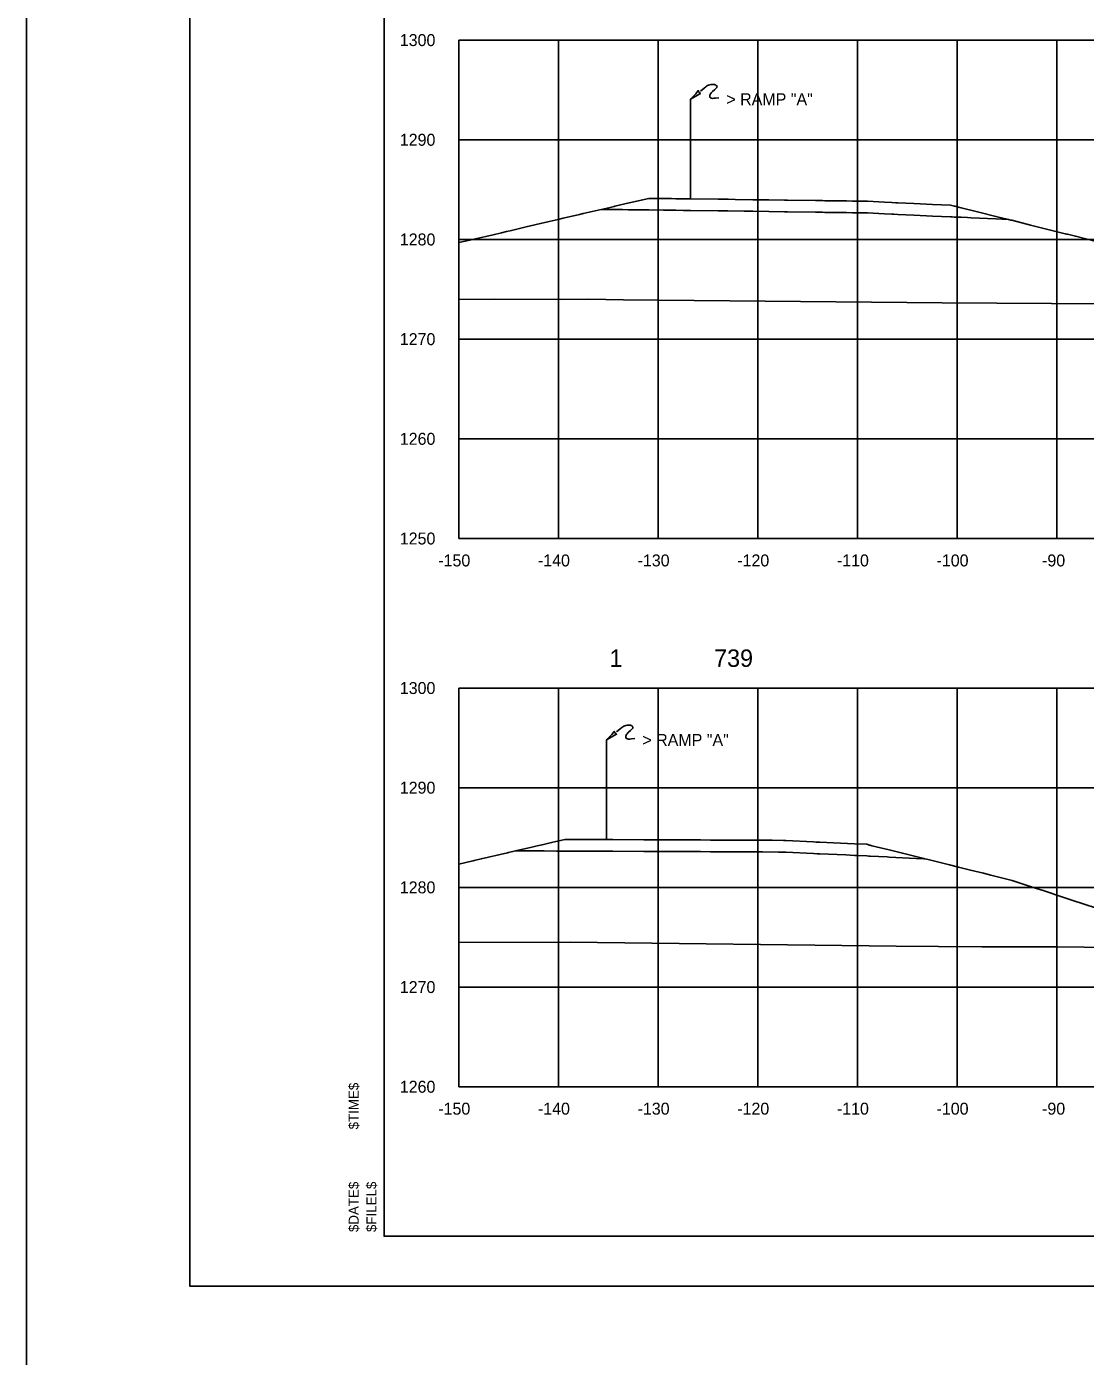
# Model space of a CAD drawing. Extents: x 2148105 to 2149976, y 144169 to 149705.
# Drawn here: x 2148219.9 to 2148326.2, y 146349.9 to 146483.3 of the extents above; entities that cross this region are included whole.
import ezdxf

# ---------------------------------------------------------------- set-up
doc = ezdxf.new("R2010")
doc.units = 0
for name, color, linetype in [('PH1a-PR-Drives', 7, 'Continuous'), ('PH1a-PR-ServRd', 7, 'Continuous'), ('PR-AttenuatorPad', 7, 'Continuous'), ('PR_Align_PC', 7, 'Continuous'), ('PR_Align_Ramp_E', 7, 'Continuous'), ('PR_Align_Ramp_J', 7, 'Continuous'), ('PR_Storm_Conc_Box_PH1B', 7, 'Continuous'), ('PR_Storm_Conc_Pipe', 7, 'Continuous'), ('PR_Storm_Conc_Pipe_PH1B', 7, 'Continuous'), ('PR_Storm_Inlet_CICI_PH1B', 7, 'Continuous'), ('PR_Storm_MH_PH1B', 7, 'Continuous'), ('PR_Storm_Standard_Median_Drain_PH1B', 7, 'Continuous'), ('PR_Storm_Txt_PH1B', 7, 'Continuous')]:
    doc.layers.add(name, color=color, linetype=linetype)

msp = doc.modelspace()

# ---------------------------------------------------------------- linework, layer by layer
at = {"layer": 'PH1a-PR-ServRd'}
msp.add_lwpolyline([(2148570.82, 146361.91), (2148255.82, 146361.91), (2148255.82, 146571.91), (2148570.82, 146571.91)], close=True, dxfattribs=at)
at = {"layer": 'PR-AttenuatorPad'}
for p, q in [((2148286.57, 146465.98), (2148286.57, 146475.98)), ((2148278.15, 146401.71), (2148278.15, 146411.71))]:
    msp.add_line(p, q, dxfattribs=at)
for points in [[(2148286.57, 146475.98), (2148287.09, 146476.53), (2148287.35, 146476.84), (2148287.43, 146476.67), (2148287.57, 146476.56), (2148286.57, 146475.98)], [(2148287.58, 146476.8), (2148287.94, 146477.09), (2148288.1, 146477.22), (2148288.19, 146477.29), (2148288.29, 146477.35), (2148288.39, 146477.39), (2148288.51, 146477.43), (2148288.64, 146477.46), (2148288.74, 146477.47), (2148288.82, 146477.47), (2148288.9, 146477.46), (2148288.97, 146477.45), (2148289.03, 146477.43), (2148289.08, 146477.41), (2148289.12, 146477.39), (2148289.16, 146477.36), (2148289.2, 146477.31), (2148289.23, 146477.26), (2148289.22, 146477.2), (2148289.21, 146477.16), (2148289.16, 146477.09), (2148288.97, 146476.93), (2148288.78, 146476.76), (2148288.71, 146476.69), (2148288.64, 146476.61), (2148288.58, 146476.52), (2148288.54, 146476.46), (2148288.5, 146476.37), (2148288.5, 146476.29), (2148288.52, 146476.21), (2148288.56, 146476.14), (2148288.61, 146476.1), (2148288.67, 146476.08), (2148288.78, 146476.06), (2148288.91, 146476.07), (2148289.07, 146476.09), (2148289.4, 146476.12)], [(2148278.15, 146411.71), (2148278.66, 146412.26), (2148278.92, 146412.56), (2148279.01, 146412.39), (2148279.15, 146412.28), (2148278.15, 146411.71)], [(2148279.16, 146412.52), (2148279.51, 146412.81), (2148279.67, 146412.94), (2148279.77, 146413.01), (2148279.87, 146413.07), (2148279.97, 146413.11), (2148280.08, 146413.15), (2148280.22, 146413.18), (2148280.31, 146413.19), (2148280.39, 146413.19), (2148280.48, 146413.18), (2148280.55, 146413.17), (2148280.6, 146413.16), (2148280.65, 146413.13), (2148280.7, 146413.11), (2148280.73, 146413.08), (2148280.77, 146413.03), (2148280.8, 146412.98), (2148280.8, 146412.92), (2148280.79, 146412.88), (2148280.73, 146412.81), (2148280.54, 146412.65), (2148280.36, 146412.48), (2148280.28, 146412.41), (2148280.22, 146412.33), (2148280.15, 146412.24), (2148280.12, 146412.18), (2148280.08, 146412.09), (2148280.07, 146412.01), (2148280.09, 146411.93), (2148280.14, 146411.86), (2148280.18, 146411.82), (2148280.24, 146411.8), (2148280.35, 146411.78), (2148280.49, 146411.79), (2148280.64, 146411.81), (2148280.98, 146411.84)]]:
    msp.add_lwpolyline(points, dxfattribs=at)
at = {"layer": 'PR_Align_Ramp_E'}
msp.add_lwpolyline([(2148219.95, 146585.16), (2148579.95, 146585.16), (2148579.95, 146345.16), (2148219.95, 146345.16)], close=True, dxfattribs=at)
at = {"layer": 'PR_Align_Ramp_J'}
msp.add_lwpolyline([(2148236.32, 146576.91), (2148576.32, 146576.91), (2148576.32, 146356.91), (2148236.32, 146356.91)], close=True, dxfattribs=at)
at = {"layer": 'PR_Storm_Conc_Box_PH1B'}
for p, q in [((2148263.32, 146481.91), (2148563.32, 146481.91)), ((2148263.32, 146431.91), (2148263.32, 146481.91)), ((2148273.32, 146431.91), (2148273.32, 146481.91)), ((2148283.32, 146431.91), (2148283.32, 146481.91)), ((2148293.32, 146431.91), (2148293.32, 146481.91)), ((2148303.32, 146431.91), (2148303.32, 146481.91)), ((2148313.32, 146431.91), (2148313.32, 146481.91)), ((2148323.32, 146431.91), (2148323.32, 146481.91)), ((2148263.32, 146471.91), (2148563.32, 146471.91)), ((2148263.32, 146461.91), (2148563.32, 146461.91)), ((2148263.32, 146451.91), (2148563.32, 146451.91)), ((2148263.32, 146441.91), (2148563.32, 146441.91)), ((2148263.32, 146431.91), (2148563.32, 146431.91)), ((2148263.32, 146416.91), (2148563.32, 146416.91)), ((2148263.32, 146376.91), (2148263.32, 146416.91)), ((2148273.32, 146376.91), (2148273.32, 146416.91)), ((2148283.32, 146376.91), (2148283.32, 146416.91)), ((2148293.32, 146376.91), (2148293.32, 146416.91)), ((2148303.32, 146376.91), (2148303.32, 146416.91)), ((2148313.32, 146376.91), (2148313.32, 146416.91)), ((2148323.32, 146376.91), (2148323.32, 146416.91)), ((2148263.32, 146406.91), (2148563.32, 146406.91)), ((2148263.32, 146396.91), (2148563.32, 146396.91)), ((2148263.32, 146386.91), (2148563.32, 146386.91)), ((2148263.32, 146376.91), (2148563.32, 146376.91))]:
    msp.add_line(p, q, dxfattribs=at)
at = {"layer": 'PR_Storm_Conc_Pipe'}
for points in [[(2148263.32, 146461.59), (2148264.43, 146461.85), (2148264.98, 146461.98), (2148266.76, 146462.39), (2148267.62, 146462.59), (2148268.11, 146462.71), (2148268.46, 146462.79), (2148270.09, 146463.17), (2148271.94, 146463.6), (2148272.38, 146463.7), (2148273.3, 146463.91), (2148273.8, 146464.03), (2148275.42, 146464.41), (2148275.81, 146464.5), (2148277.62, 146464.92), (2148278.18, 146464.92), (2148278.91, 146464.91), (2148278.94, 146464.91), (2148278.98, 146464.91), (2148279.73, 146464.9), (2148280.32, 146464.89), (2148281.1, 146464.88), (2148282.39, 146464.87), (2148282.39, 146464.87), (2148282.4, 146464.87), (2148283.86, 146464.85), (2148284.66, 146464.84), (2148285.09, 146464.84), (2148285.87, 146464.83), (2148286.57, 146464.82), (2148289.35, 146464.78), (2148290.11, 146464.77), (2148290.33, 146464.77), (2148291.97, 146464.75), (2148292.84, 146464.74), (2148294.42, 146464.72), (2148296.01, 146464.69), (2148296.13, 146464.69), (2148296.32, 146464.69), (2148299.11, 146464.65), (2148299.8, 146464.64), (2148300.06, 146464.63), (2148301.69, 146464.61), (2148301.74, 146464.61), (2148302.23, 146464.6), (2148302.83, 146464.59), (2148303.29, 146464.59), (2148304.32, 146464.57), (2148306.05, 146464.49), (2148306.77, 146464.46), (2148306.96, 146464.45), (2148307.37, 146464.43), (2148308.98, 146464.35), (2148310.25, 146464.29), (2148310.86, 146464.26), (2148312.67, 146464.18), (2148312.83, 146464.17), (2148313.05, 146464.16), (2148313.47, 146464.14), (2148313.73, 146464.13), (2148314.37, 146464.1), (2148314.75, 146464.08), (2148317.22, 146463.97), (2148318.48, 146463.91), (2148318.73, 146463.84), (2148318.8, 146463.83), (2148320.7, 146463.36), (2148322.57, 146462.89), (2148324.18, 146462.49), (2148324.33, 146462.45), (2148324.41, 146462.44), (2148325.19, 146462.24), (2148327.29, 146461.72)], [(2148263.32, 146399.24), (2148264.72, 146399.57), (2148264.75, 146399.57), (2148264.85, 146399.6), (2148265.57, 146399.76), (2148268.2, 146400.38), (2148268.3, 146400.4), (2148269, 146400.56), (2148269.85, 146400.56), (2148270.53, 146400.56), (2148270.92, 146400.56), (2148271.68, 146400.56), (2148271.8, 146400.56), (2148271.89, 146400.56), (2148273.12, 146400.55), (2148273.97, 146400.55), (2148274.62, 146400.55), (2148275.17, 146400.55), (2148275.76, 146400.55), (2148276.21, 146400.54), (2148276.92, 146400.54), (2148278.15, 146400.54), (2148278.65, 146400.54), (2148278.78, 146400.54), (2148281.88, 146400.52), (2148281.94, 146400.52), (2148282.13, 146400.52), (2148284.26, 146400.52), (2148285.62, 146400.51), (2148286.52, 146400.51), (2148287.56, 146400.5), (2148288.59, 146400.49), (2148289.1, 146400.49), (2148292.23, 146400.47), (2148292.58, 146400.47), (2148292.63, 146400.47), (2148293.24, 146400.47), (2148293.81, 146400.46), (2148295.41, 146400.45), (2148295.89, 146400.45), (2148296.02, 146400.45), (2148296.06, 146400.44), (2148296.15, 146400.44), (2148298.92, 146400.31), (2148299.29, 146400.29), (2148299.55, 146400.28), (2148302.16, 146400.16), (2148303.03, 146400.12), (2148303.22, 146400.11), (2148304.25, 146400.06), (2148304.45, 146400.05), (2148304.6, 146400.04), (2148305.43, 146400), (2148306.32, 146399.96), (2148306.51, 146399.95), (2148309.2, 146399.82), (2148309.99, 146399.79), (2148310.05, 146399.78), (2148310.28, 146399.73), (2148312.57, 146399.16), (2148313.48, 146398.93), (2148314.66, 146398.64), (2148315.96, 146398.32), (2148316.72, 146398.13), (2148316.96, 146398.07), (2148317.5, 146397.94), (2148318.86, 146397.6), (2148320.44, 146397.08), (2148320.47, 146397.07), (2148320.79, 146396.96), (2148320.87, 146396.94), (2148321.64, 146396.69), (2148321.95, 146396.58), (2148323.93, 146395.94), (2148324.83, 146395.64), (2148327.32, 146394.82)]]:
    msp.add_lwpolyline(points, dxfattribs=at)
at = {"layer": 'PR_Storm_Conc_Pipe_PH1B'}
msp.add_lwpolyline([(2148255.82, 146361.91), (2148570.82, 146361.91), (2148570.82, 146571.91), (2148255.82, 146571.91)], close=True, dxfattribs=at)
msp.add_lwpolyline([(2148255.82, 146361.91), (2148570.82, 146361.91), (2148570.82, 146571.91), (2148255.82, 146571.91)], close=True, dxfattribs=at)
at = {"layer": 'PR_Storm_Inlet_CICI_PH1B'}
for points in [[(2148263.32, 146455.9), (2148266.9, 146455.91), (2148273.61, 146455.9), (2148276.31, 146455.91), (2148279.86, 146455.86), (2148311.83, 146455.55), (2148344.69, 146455.36), (2148345.3, 146455.36), (2148348.9, 146455.31), (2148359, 146455.1), (2148359.71, 146455.08), (2148416.38, 146453.9), (2148417.91, 146453.87), (2148419.4, 146453.84), (2148458.87, 146453.53), (2148488.08, 146453.41), (2148489.16, 146453.4), (2148529.96, 146452.54), (2148538.81, 146452.28), (2148556.68, 146452), (2148559.49, 146451.92), (2148562.17, 146451.81), (2148563.32, 146451.75)], [(2148263.32, 146391.39), (2148274.54, 146391.4), (2148307.22, 146391.01), (2148311.45, 146390.97), (2148315.8, 146390.95), (2148323.31, 146390.96), (2148367.93, 146390.4), (2148368.27, 146390.39), (2148378.57, 146390.15), (2148387.5, 146389.96), (2148417.53, 146389.38), (2148446.75, 146388.84), (2148453.9, 146388.79), (2148459.19, 146388.77), (2148516.52, 146388.13), (2148524.82, 146387.95), (2148536.56, 146387.6), (2148563.32, 146387)]]:
    msp.add_lwpolyline(points, dxfattribs=at)
at = {"layer": 'PR_Storm_Standard_Median_Drain_PH1B'}
for p, q in [((2148263.32, 146431.91), (2148263.32, 146481.91)), ((2148263.32, 146431.91), (2148563.32, 146431.91)), ((2148263.32, 146376.91), (2148263.32, 146416.91)), ((2148263.32, 146376.91), (2148563.32, 146376.91))]:
    msp.add_line(p, q, dxfattribs=at)
at = {"layer": 'PR_Storm_Txt_PH1B'}
for points in [[(2148277.62, 146464.92), (2148278.36, 146465.09), (2148278.91, 146465.22), (2148278.92, 146465.23), (2148278.98, 146465.24), (2148280.4, 146465.57), (2148282.39, 146466.03), (2148282.39, 146466.03), (2148282.4, 146466.03), (2148284.66, 146466.01), (2148285.09, 146466), (2148285.87, 146465.99), (2148286.19, 146465.99), (2148286.57, 146465.98), (2148289.35, 146465.95), (2148290.11, 146465.94), (2148290.34, 146465.94), (2148291.05, 146465.93), (2148292.84, 146465.9), (2148294.42, 146465.88), (2148296.01, 146465.86), (2148296.13, 146465.86), (2148296.32, 146465.86), (2148299.11, 146465.81), (2148299.8, 146465.81), (2148300.06, 146465.8), (2148301.69, 146465.78), (2148301.74, 146465.78), (2148302.23, 146465.77), (2148302.83, 146465.76), (2148303.29, 146465.75), (2148304.32, 146465.74), (2148306.05, 146465.66), (2148306.77, 146465.62), (2148307.17, 146465.6), (2148307.37, 146465.59), (2148308.98, 146465.52), (2148310.25, 146465.46), (2148310.86, 146465.43), (2148312.67, 146465.35), (2148312.93, 146465.28), (2148313.05, 146465.25), (2148313.1, 146465.24), (2148313.73, 146465.08), (2148315.51, 146464.64), (2148317.22, 146464.22), (2148318.48, 146463.91)], [(2148269, 146400.56), (2148270.04, 146400.8), (2148270.53, 146400.92), (2148271.18, 146401.07), (2148271.68, 146401.19), (2148272.63, 146401.4), (2148273.97, 146401.72), (2148275.17, 146401.71), (2148275.76, 146401.71), (2148276.21, 146401.71), (2148276.92, 146401.71), (2148278.15, 146401.71), (2148278.58, 146401.7), (2148278.65, 146401.7), (2148278.78, 146401.7), (2148281.89, 146401.69), (2148281.95, 146401.69), (2148282.13, 146401.69), (2148284.26, 146401.68), (2148285.61, 146401.68), (2148286.68, 146401.67), (2148287.56, 146401.67), (2148288.59, 146401.66), (2148289.1, 146401.66), (2148289.95, 146401.65), (2148292.58, 146401.64), (2148293.22, 146401.63), (2148293.24, 146401.63), (2148293.81, 146401.63), (2148294.77, 146401.63), (2148295.89, 146401.62), (2148296.02, 146401.61), (2148296.06, 146401.61), (2148296.15, 146401.61), (2148298.92, 146401.48), (2148299.17, 146401.46), (2148299.55, 146401.45), (2148300.93, 146401.38), (2148303.03, 146401.28), (2148304.25, 146401.23), (2148304.53, 146401.16), (2148304.6, 146401.14), (2148304.78, 146401.09), (2148306.51, 146400.66), (2148307.84, 146400.33), (2148309.99, 146399.8), (2148310, 146399.8), (2148310.05, 146399.78)]]:
    msp.add_lwpolyline(points, dxfattribs=at)

# ---------------------------------------------------------------- texts
at = {"layer": 'PH1a-PR-Drives'}
for s, p in [('$TIME$', (2148253.27, 146372.63)), ('$DATE$', (2148253.27, 146362.33)), ('$FILEL$', (2148255.05, 146362.33))]:
    msp.add_text(s, height=1, rotation=90, dxfattribs=at).set_placement(p)
at = {"layer": 'PR-AttenuatorPad'}
for p in [(2148290.17, 146475.38), (2148281.74, 146411.1)]:
    msp.add_text('> RAMP "A"', height=1.2, rotation=360, dxfattribs=at).set_placement(p)
at = {"layer": 'PR_Align_PC'}
for s, p in [('1', (2148278.44, 146419.03)), ('739', (2148288.94, 146419.03))]:
    msp.add_text(s, height=1.75, dxfattribs=at).set_placement(p)
at = {"layer": 'PR_Storm_MH_PH1B'}
for s, p in [('1300', (2148257.4, 146481.31)), ('1290', (2148257.4, 146471.31)), ('1280', (2148257.4, 146461.31)), ('1270', (2148257.4, 146451.31)), ('1260', (2148257.4, 146441.31)), ('1250', (2148257.4, 146431.31)), ('-150', (2148261.26, 146429.11)), ('-140', (2148271.26, 146429.11)), ('-130', (2148281.26, 146429.11)), ('-120', (2148291.26, 146429.11)), ('-110', (2148301.26, 146429.11)), ('-100', (2148311.26, 146429.11)), ('-90', (2148321.85, 146429.11)), ('1300', (2148257.4, 146416.31)), ('1290', (2148257.4, 146406.31)), ('1280', (2148257.4, 146396.31)), ('1270', (2148257.4, 146386.31)), ('1260', (2148257.4, 146376.31)), ('-150', (2148261.26, 146374.11)), ('-140', (2148271.26, 146374.11)), ('-130', (2148281.26, 146374.11)), ('-120', (2148291.26, 146374.11)), ('-110', (2148301.26, 146374.11)), ('-100', (2148311.26, 146374.11)), ('-90', (2148321.85, 146374.11))]:
    msp.add_text(s, height=1.2, dxfattribs=at).set_placement(p)

doc.saveas('drawing.dxf')
